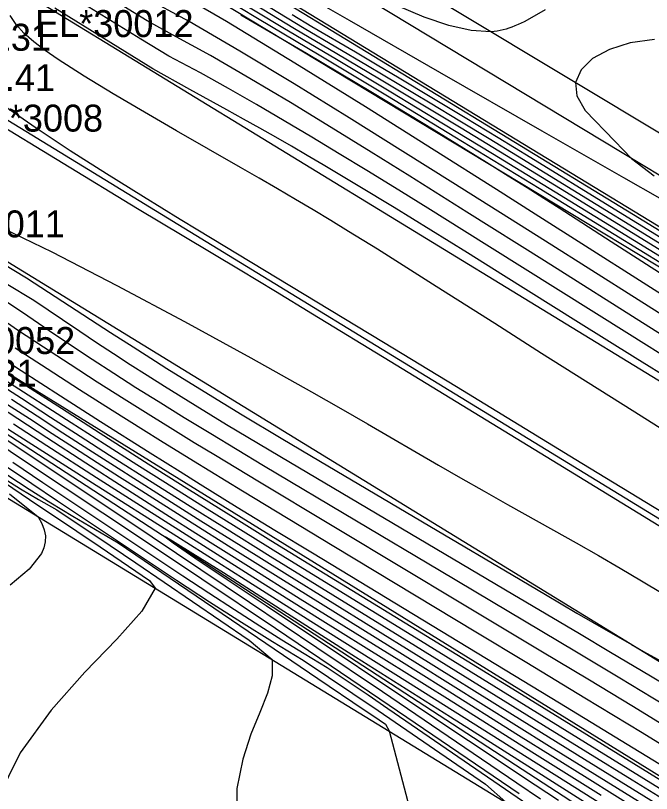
# Model space of a CAD drawing. Extents: x 2356077 to 2359823, y 225951 to 227822.
# Drawn here: x 2356230.5 to 2356289.4, y 227479 to 227551.1 of the extents above; entities that cross this region are included whole.
import ezdxf

# ---------------------------------------------------------------- set-up
doc = ezdxf.new("R2010")
doc.units = 0
for name, color, linetype in [('DTM Contours Major', 7, 'Continuous'), ('DTM Contours Minor', 7, 'Continuous'), ('Exist DTM Breakline', 7, 'Continuous'), ('Exist DTM Breakline Cogo Comment', 7, 'Continuous'), ('Exist DTM Crownline', 7, 'Continuous'), ('Exist DTM Crownline Cogo Comment', 7, 'Continuous'), ('Exist DTM Crownline Cogo Elevation', 7, 'Continuous'), ('Exist DTM Crownline Cogo Number', 7, 'Continuous'), ('Exist DTM Drainline', 7, 'Continuous'), ('Exist DTM Drainline Cogo Comment', 7, 'Continuous'), ('Exist Roads EOP', 7, 'Continuous'), ('Exist Roads EOP Cogo Comment', 7, 'Continuous')]:
    doc.layers.add(name, color=color, linetype=linetype)

msp = doc.modelspace()

# ---------------------------------------------------------------- linework, layer by layer
at = {"layer": 'DTM Contours Major'}
for points in [[(2356325.2, 227496.527), (2356310.634, 227505.38), (2356305.745, 227508.368), (2356301.449, 227511.008), (2356294.858, 227515.078), (2356291.388, 227517.229), (2356287.921, 227519.385), (2356282.669, 227522.664), (2356275.694, 227527.039), (2356272.348, 227529.132), (2356268.962, 227531.238), (2356265.578, 227533.323), (2356262.238, 227535.355), (2356258.982, 227537.299), (2356257.506, 227538.167), (2356256.043, 227539.017), (2356254.579, 227539.857), (2356253.099, 227540.696), (2356251.59, 227541.542), (2356250.037, 227542.403), (2356246.62, 227544.276), (2356243.202, 227546.188), (2356234.1, 227551.823)], [(2356279.556, 227551.678), (2356277.899, 227550.719), (2356277.611, 227550.568), (2356277.328, 227550.425), (2356277.046, 227550.293), (2356276.766, 227550.17), (2356276.486, 227550.059), (2356276.205, 227549.959), (2356275.938, 227549.877), (2356275.668, 227549.805), (2356275.393, 227549.746), (2356275.112, 227549.698), (2356274.824, 227549.663), (2356274.527, 227549.641), (2356272.716, 227549.749), (2356270.642, 227550.216), (2356268.348, 227550.997), (2356265.875, 227552.046)], [(2356326.987, 227503.925), (2356320.862, 227507.797), (2356308.451, 227515.663), (2356304.09, 227518.425), (2356298.106, 227522.228), (2356291.814, 227526.243), (2356285.691, 227530.167), (2356280.864, 227533.271), (2356279.442, 227534.178), (2356277.891, 227535.159), (2356276.144, 227536.254), (2356274.136, 227537.503), (2356269.272, 227540.493), (2356263.559, 227543.958), (2356257.44, 227547.615), (2356251.357, 227551.179)], [(2356256.118, 227551.23), (2356257.931, 227550.125), (2356261.965, 227547.767), (2356263.99, 227546.573), (2356266.039, 227545.357), (2356269.064, 227543.544), (2356272.133, 227541.689), (2356275.205, 227539.82), (2356278.238, 227537.964), (2356285.574, 227533.453), (2356295.818, 227527.147), (2356314.661, 227515.581), (2356332.474, 227504.665)], [(2356228.233, 227528.774), (2356231.467, 227526.815), (2356234.856, 227524.628), (2356239.259, 227521.758), (2356241.356, 227520.404), (2356243.445, 227519.072), (2356244.5, 227518.407), (2356247.936, 227516.274), (2356251.48, 227514.116), (2356255.09, 227511.951), (2356258.724, 227509.792), (2356269.563, 227503.389), (2356276.557, 227499.241), (2356279.609, 227497.435), (2356282.51, 227495.728), (2356285.183, 227494.17), (2356287.555, 227492.81), (2356288.679, 227492.177), (2356290.646, 227491.086)], [(2356227.49, 227520.477), (2356230.975, 227518.229), (2356234.638, 227515.875), (2356238.348, 227513.503), (2356242.928, 227510.601), (2356245.731, 227508.844), (2356247.587, 227507.688), (2356251.019, 227505.564), (2356254.496, 227503.429), (2356257.982, 227501.3), (2356261.44, 227499.197), (2356274.139, 227491.502), (2356280.892, 227487.394), (2356290.649, 227481.435), (2356299.563, 227475.976)], [(2356292.528, 227475.588), (2356286.282, 227479.451), (2356279.978, 227483.369), (2356267.714, 227491.032), (2356255.058, 227498.892), (2356250.779, 227501.567), (2356246.483, 227504.273), (2356242.156, 227507.018), (2356240.093, 227508.334), (2356238.02, 227509.663), (2356235.938, 227511.005), (2356233.845, 227512.362), (2356231.742, 227513.734), (2356229.715, 227515.037)], [(2356229.621, 227509.327), (2356231.957, 227507.732), (2356234.344, 227506.125), (2356239.251, 227502.851), (2356242.311, 227500.811), (2356245.383, 227498.775), (2356248.426, 227496.783), (2356251.402, 227494.878), (2356254.272, 227493.101), (2356257.114, 227491.365), (2356264.084, 227486.694), (2356274.045, 227479.863), (2356275.928, 227478.179)]]:
    msp.add_lwpolyline(points, dxfattribs=at)
at = {"layer": 'DTM Contours Minor'}
for points in [[(2356323.73, 227500.789), (2356321.415, 227502.215), (2356318.029, 227504.316), (2356310.897, 227508.762), (2356304.075, 227512.987), (2356297.419, 227517.112), (2356292.856, 227519.957), (2356289.163, 227522.278), (2356279.496, 227528.382), (2356272.293, 227532.914), (2356267.006, 227536.228), (2356263.422, 227538.467), (2356259.71, 227540.767), (2356255.943, 227543.065), (2356252.191, 227545.303), (2356248.524, 227547.42), (2356245.015, 227549.355), (2356242.649, 227550.641), (2356233.612, 227556.235)], [(2356324.773, 227514.499), (2356321.286, 227516.474), (2356314.38, 227520.402), (2356300.34, 227528.411), (2356286.871, 227536.08), (2356279.27, 227540.422), (2356269.79, 227545.855), (2356261.42, 227550.668), (2356253.188, 227555.408)], [(2356326.858, 227497.197), (2356318.631, 227502.221), (2356313.897, 227505.135), (2356300.077, 227513.658), (2356294.436, 227517.152), (2356291.609, 227518.909), (2356287.381, 227521.55), (2356277.469, 227527.783), (2356271.85, 227531.302), (2356268.938, 227533.115), (2356265.988, 227534.942), (2356263.026, 227536.765), (2356260.474, 227538.323), (2356257.923, 227539.864), (2356255.366, 227541.386), (2356252.797, 227542.886), (2356250.208, 227544.362), (2356247.593, 227545.813), (2356244.679, 227547.383), (2356242.067, 227548.946), (2356232.846, 227554.654)], [(2356324.414, 227503.804), (2356319.236, 227507.065), (2356311.306, 227512.069), (2356305.794, 227515.521), (2356302.1, 227517.835), (2356298.44, 227520.143), (2356293.311, 227523.396), (2356278.636, 227532.728), (2356275.044, 227535.008), (2356269.278, 227538.659), (2356262.909, 227542.662), (2356256.348, 227546.732), (2356250.008, 227550.581), (2356244.302, 227553.922)], [(2356247.988, 227553.88), (2356252.903, 227550.879), (2356258.761, 227547.411), (2356264.938, 227543.698), (2356271.184, 227539.904), (2356279.002, 227535.123), (2356295.22, 227525.165), (2356311.222, 227515.33), (2356318.903, 227510.603), (2356325.748, 227506.384)], [(2356324.181, 227502.218), (2356322.043, 227503.55), (2356317.83, 227506.191), (2356311.088, 227510.424), (2356307.082, 227512.919), (2356300.396, 227517.075), (2356296.813, 227519.316), (2356292.484, 227522.045), (2356279.59, 227530.213), (2356270.997, 227535.636), (2356266.374, 227538.545), (2356261.4, 227541.653), (2356256.292, 227544.8), (2356251.267, 227547.828), (2356246.542, 227550.58), (2356242.335, 227552.896)], [(2356250.584, 227552.871), (2356255.233, 227550.032), (2356260.223, 227547.081), (2356265.265, 227544.061), (2356270.151, 227541.109), (2356274.673, 227538.358), (2356280.486, 227534.803), (2356291.514, 227528.019), (2356311.486, 227515.729), (2356326.878, 227506.267)], [(2356251.789, 227553.304), (2356257.224, 227549.967), (2356260.152, 227548.251), (2356263.083, 227546.519), (2356266.001, 227544.783), (2356268.887, 227543.053), (2356271.647, 227541.387), (2356274.356, 227539.742), (2356277.011, 227538.122), (2356282.142, 227534.974), (2356298.622, 227524.829), (2356322.916, 227509.912)], [(2356254.513, 227552.987), (2356276.11, 227539.809), (2356287.765, 227532.682), (2356314.829, 227516.088), (2356328.423, 227507.761)], [(2356252.619, 227552.207), (2356256.32, 227549.941), (2356260.251, 227547.624), (2356264.199, 227545.274), (2356268.071, 227542.95), (2356271.77, 227540.715), (2356276.544, 227537.81), (2356280.972, 227535.098), (2356303.29, 227521.364), (2356326.305, 227507.226)], [(2356297.863, 227508.037), (2356287.644, 227514.505), (2356279.227, 227519.811), (2356274.888, 227522.567), (2356269.468, 227526.018), (2356266.729, 227527.752), (2356264.009, 227529.458), (2356261.339, 227531.111), (2356259.686, 227532.121), (2356258.047, 227533.11), (2356256.408, 227534.088), (2356254.75, 227535.066), (2356253.059, 227536.053), (2356251.317, 227537.059), (2356245.392, 227540.449), (2356242.401, 227542.175), (2356239.513, 227543.877), (2356236.823, 227545.52), (2356234.422, 227547.071), (2356233.216, 227547.905), (2356232.15, 227548.714), (2356231.241, 227549.51), (2356230.504, 227550.311), (2356229.955, 227551.13)], [(2356289.703, 227548.91), (2356287.46, 227548.599), (2356285.517, 227548.001), (2356283.963, 227547.158), (2356282.888, 227546.117), (2356282.382, 227544.92), (2356282.487, 227543.678), (2356283.281, 227542.345), (2356286.026, 227539.499), (2356287.556, 227537.882), (2356289.672, 227536.267)], [(2356344.177, 227472.726), (2356315.34, 227490.005), (2356306.521, 227495.304), (2356300.499, 227498.941), (2356293.394, 227503.255), (2356282.964, 227509.61), (2356271.35, 227516.694), (2356264.568, 227520.814), (2356247.347, 227531.25), (2356245.73, 227532.234), (2356242.314, 227534.323), (2356238.882, 227536.454), (2356235.531, 227538.588), (2356232.361, 227540.682), (2356229.471, 227542.698), (2356226.961, 227544.594), (2356226.482, 227544.98), (2356226.021, 227545.361), (2356225.14, 227546.108), (2356224.288, 227546.845)], [(2356222.851, 227544.706), (2356227.936, 227541.639), (2356241.775, 227533.256), (2356246.047, 227530.685), (2356251.269, 227527.554), (2356254.558, 227525.569), (2356258.006, 227523.475), (2356265.195, 227519.088), (2356280.764, 227509.569), (2356288.19, 227505.016), (2356294.989, 227500.836), (2356300.735, 227497.287), (2356306.027, 227493.994), (2356312.391, 227490.026), (2356325.936, 227481.597), (2356341.816, 227471.687)], [(2356228.416, 227531.834), (2356233.828, 227529.213), (2356239.853, 227526.119), (2356246.121, 227522.776), (2356252.263, 227519.407), (2356257.91, 227516.237), (2356260.606, 227514.697), (2356263.094, 227513.262), (2356269.676, 227509.437), (2356271.7, 227508.272), (2356273.903, 227507.021), (2356276.079, 227505.799), (2356280.347, 227503.414), (2356282.44, 227502.237), (2356284.506, 227501.061), (2356286.526, 227499.891), (2356288.501, 227498.729), (2356290.415, 227497.586)], [(2356229.601, 227526.3), (2356232.144, 227524.759), (2356234.818, 227522.948), (2356236.411, 227521.877), (2356237.977, 227520.832), (2356239.532, 227519.807), (2356241.09, 227518.792), (2356242.664, 227517.781), (2356244.269, 227516.764), (2356247.101, 227515.004), (2356250.019, 227513.224), (2356252.981, 227511.444), (2356255.943, 227509.682), (2356276.572, 227497.487), (2356282.756, 227493.826), (2356285.631, 227492.118), (2356289.315, 227489.918), (2356292.177, 227488.193), (2356294.694, 227486.656), (2356297.149, 227485.139), (2356306.856, 227479.09), (2356309.763, 227477.288)], [(2356229.425, 227524.742), (2356231.597, 227523.277), (2356233.576, 227521.929), (2356235.565, 227520.594), (2356237.567, 227519.272), (2356239.584, 227517.96), (2356241.618, 227516.658), (2356243.673, 227515.364), (2356246.104, 227513.859), (2356248.553, 227512.365), (2356251.007, 227510.885), (2356253.453, 227509.422), (2356262.083, 227504.279), (2356269.757, 227499.696), (2356282.464, 227492.137), (2356286.476, 227489.733), (2356289.55, 227487.876), (2356292.313, 227486.194), (2356295.845, 227484.023), (2356301.78, 227480.341), (2356305.93, 227477.766)], [(2356228.343, 227523.554), (2356230.647, 227522.001), (2356233.048, 227520.408), (2356235.515, 227518.795), (2356238.018, 227517.182), (2356240.524, 227515.588), (2356243.003, 227514.034), (2356245.029, 227512.779), (2356247.025, 227511.556), (2356249.001, 227510.356), (2356252.933, 227507.986), (2356266.692, 227499.703), (2356271.132, 227497.041), (2356279.331, 227492.14), (2356283.527, 227489.615), (2356287.745, 227487.059), (2356291.614, 227484.698), (2356296.089, 227481.949), (2356304.893, 227476.507)], [(2356230.428, 227520.328), (2356233.375, 227518.411), (2356236.396, 227516.468), (2356239.408, 227514.552), (2356242.329, 227512.714), (2356243.905, 227511.732), (2356246.955, 227509.85), (2356251.502, 227507.074), (2356259.961, 227501.937), (2356265.649, 227498.496), (2356273.125, 227493.996), (2356277.851, 227491.149), (2356283.248, 227487.877), (2356288.559, 227484.641), (2356295.031, 227480.676), (2356302.667, 227475.978)], [(2356296.102, 227476.628), (2356276.565, 227488.657), (2356268.107, 227493.854), (2356257.648, 227500.273), (2356254.138, 227502.438), (2356250.661, 227504.592), (2356246.346, 227507.285), (2356242.749, 227509.551), (2356238.309, 227512.375), (2356234.706, 227514.684), (2356231.14, 227516.981), (2356227.868, 227519.017)], [(2356213.482, 227518.651), (2356231.763, 227506.265), (2356236.144, 227503.312), (2356238.296, 227501.871), (2356242.887, 227498.746), (2356243.403, 227498.029), (2356242.161, 227495.917), (2356239.845, 227493.319), (2356236.896, 227490.252), (2356233.758, 227486.73), (2356230.873, 227482.771), (2356228.684, 227478.389)], [(2356296.47, 227474.782), (2356287.632, 227480.227), (2356279.422, 227485.3), (2356267.553, 227492.662), (2356254.075, 227500.989), (2356249.83, 227503.627), (2356246.66, 227505.612), (2356243.465, 227507.626), (2356239.176, 227510.351), (2356236.456, 227512.091), (2356233.711, 227513.859), (2356230.995, 227515.623), (2356228.379, 227517.281)], [(2356296.392, 227475.641), (2356284.359, 227483.053), (2356267.601, 227493.398), (2356255.495, 227500.856), (2356252.471, 227502.727), (2356248.229, 227505.365), (2356244.35, 227507.799), (2356241.693, 227509.479), (2356238.704, 227511.381), (2356235.608, 227513.363), (2356229.466, 227517.322)], [(2356292.114, 227476.653), (2356283.208, 227482.157), (2356276.54, 227486.298), (2356267.614, 227491.859), (2356255.63, 227499.279), (2356251.377, 227501.925), (2356247.65, 227504.26), (2356243.901, 227506.626), (2356239.64, 227509.336), (2356237.254, 227510.864), (2356234.85, 227512.414), (2356232.449, 227513.972), (2356230.075, 227515.526)], [(2356288.596, 227477.213), (2356283.458, 227480.408), (2356277.101, 227484.387), (2356270.128, 227488.76), (2356265.984, 227491.348), (2356256.86, 227497.029), (2356252.066, 227500.033), (2356247.176, 227503.117), (2356244.731, 227504.667), (2356240.527, 227507.347), (2356236.979, 227509.627), (2356233.363, 227511.97), (2356228.846, 227514.919)], [(2356284.833, 227477.969), (2356266.797, 227489.326), (2356257.837, 227494.959), (2356251.752, 227498.799), (2356245.397, 227502.822), (2356237.585, 227507.783), (2356227.681, 227514.091)], [(2356284.769, 227478.798), (2356278.324, 227482.842), (2356270.497, 227487.762), (2356264.844, 227491.303), (2356258.708, 227495.139), (2356253.395, 227498.475), (2356247.877, 227501.96), (2356242.39, 227505.446), (2356237.958, 227508.282), (2356233.357, 227511.245), (2356230.275, 227513.238)], [(2356228.313, 227511.831), (2356231.572, 227509.648), (2356242.054, 227502.69), (2356247.723, 227498.906), (2356254.559, 227494.322), (2356259.721, 227490.842), (2356265.096, 227487.2), (2356277.147, 227478.991)], [(2356229.454, 227511.914), (2356243.115, 227502.795), (2356252.15, 227496.743), (2356258.402, 227492.539), (2356264.467, 227488.44), (2356272.877, 227482.729), (2356276.928, 227479.993), (2356279.132, 227478.517)], [(2356230.199, 227509.721), (2356232.98, 227507.849), (2356243.551, 227500.797), (2356245.976, 227499.184), (2356248.37, 227497.605), (2356250.744, 227496.058), (2356253.109, 227494.544), (2356255.156, 227493.258), (2356257.231, 227491.979), (2356259.336, 227490.689), (2356263.144, 227488.138), (2356264.986, 227486.894), (2356283.47, 227474.218)], [(2356227.768, 227509.242), (2356230.919, 227507.253), (2356232.599, 227506.251), (2356234.271, 227505.288), (2356235.808, 227504.296), (2356238.099, 227502.764), (2356241.609, 227500.379), (2356252.119, 227493.226), (2356254.245, 227491.412), (2356254.263, 227489.906), (2356253.828, 227488.3), (2356253.112, 227486.523), (2356252.286, 227484.507), (2356251.52, 227482.181), (2356250.986, 227479.475), (2356250.997, 227472.439)], [(2356229.745, 227508.502), (2356231.719, 227507.219), (2356233.721, 227505.96), (2356235.767, 227504.715), (2356237.872, 227503.472), (2356239.985, 227502.248), (2356258.477, 227489.661), (2356262.783, 227486.755), (2356263.574, 227486.225), (2356264.758, 227485.414), (2356265.088, 227484.795), (2356267.106, 227477.169)], [(2356229.897, 227506.8), (2356232.561, 227504.645), (2356232.902, 227504.033), (2356233.121, 227503.447), (2356233.223, 227502.881), (2356233.21, 227502.331), (2356233.084, 227501.789), (2356232.849, 227501.251), (2356231.715, 227499.797), (2356229.951, 227498.302)], [(2356284.143, 227477.612), (2356277.959, 227481.517), (2356270.773, 227486.069), (2356261.992, 227491.649), (2356253.206, 227497.243), (2356249.732, 227499.448), (2356246.905, 227501.231), (2356245.006, 227502.408), (2356244.317, 227502.795), (2356245.068, 227502.241), (2356247.094, 227500.855), (2356250.075, 227498.847), (2356253.696, 227496.423), (2356270.739, 227485.049), (2356274.182, 227482.76), (2356277.558, 227480.522), (2356280.798, 227478.385)]]:
    msp.add_lwpolyline(points, dxfattribs=at)
at = {"layer": 'Exist DTM Breakline'}
msp.add_line((2356212.111, 227517.125), (2356294.632, 227466.764), dxfattribs=at)
for points in [[(2356431.832, 227452.612), (2356340.938, 227508.44), (2356301.067, 227533.691), (2356241.94, 227569.225)], [(2356431.355, 227451.309), (2356339.007, 227506.86), (2356239.949, 227566.649)], [(2356429.473, 227447.377), (2356336.94, 227503.065), (2356238.011, 227563.292)], [(2356428.002, 227444.665), (2356335.206, 227500.591), (2356236.624, 227560.175)], [(2356218.803, 227524.752), (2356301.562, 227473.587), (2356406.982, 227409.562)]]:
    msp.add_lwpolyline(points, dxfattribs=at)
at = {"layer": 'Exist DTM Crownline'}
msp.add_lwpolyline([(2357542.756, 226741.609), (2357459.889, 226792.427), (2357374.177, 226844.74), (2357291.426, 226895.083), (2357208.118, 226946.275), (2357125.882, 226996.539), (2357045.017, 227045.595), (2356966.337, 227093.498), (2356883.413, 227143.712), (2356799.704, 227194.618), (2356722.637, 227241.528), (2356636.765, 227293.74), (2356553.053, 227344.465), (2356470.397, 227394.758), (2356383.201, 227447.638), (2356299.889, 227498.478), (2356223.248, 227545.375)], dxfattribs=at)
at = {"layer": 'Exist DTM Drainline'}
msp.add_lwpolyline([(2356215.223, 227521.717), (2356296.005, 227469.179), (2356404.633, 227405.564)], dxfattribs=at)
at = {"layer": 'Exist Roads EOP'}
for points in [[(2357548.158, 226751.097), (2357465.654, 226801.744), (2357379.741, 226854.27), (2357296.317, 226905.048), (2357214.489, 226955.136), (2357131.706, 227005.719), (2357050.471, 227054.837), (2356971.347, 227103.361), (2356888.766, 227153.021), (2356805.008, 227204.071), (2356729.232, 227250.322), (2356641.873, 227303.321), (2356558.204, 227353.943), (2356475.441, 227404.348), (2356389.192, 227456.864), (2356305.906, 227507.596), (2356229.771, 227554.142)], [(2357548.158, 226751.097), (2357551.518, 226748.955), (2357539.932, 226730.044), (2357536.732, 226732.588), (2357457.094, 226780.918), (2357368.575, 226834.971), (2357285.95, 226885.112), (2357202.56, 226936.462), (2357119.743, 226986.718), (2357040.047, 227034.838), (2356959.55, 227083.993), (2356876.77, 227134.388), (2356794.33, 227184.148), (2356716.529, 227232.438), (2356632.17, 227283.448), (2356547.589, 227334.799), (2356465.16, 227384.805), (2356376.528, 227438.798), (2356293.908, 227488.913), (2356217.843, 227535.566)]]:
    msp.add_lwpolyline(points, dxfattribs=at)

# ---------------------------------------------------------------- texts
at = {"layer": 'Exist DTM Breakline Cogo Comment'}
msp.add_text('BL*40052', height=2.5, dxfattribs=at).set_placement((2356221.303, 227519.752))
at = {"layer": 'Exist DTM Crownline Cogo Comment'}
msp.add_text('EL*3008', height=2.5, dxfattribs=at).set_placement((2356225.748, 227540.375))
at = {"layer": 'Exist DTM Crownline Cogo Elevation'}
msp.add_text('28.41', height=2.5, dxfattribs=at).set_placement((2356225.748, 227544.125))
at = {"layer": 'Exist DTM Crownline Cogo Number'}
msp.add_text('D131', height=2.5, dxfattribs=at).set_placement((2356225.748, 227547.875))
at = {"layer": 'Exist DTM Drainline Cogo Comment'}
msp.add_text('BL*40031', height=2.5, dxfattribs=at).set_placement((2356217.723, 227516.717))
at = {"layer": 'Exist Roads EOP Cogo Comment'}
for s, p in [('EL*30012', (2356232.271, 227549.142)), ('EL*30011', (2356220.343, 227530.566))]:
    msp.add_text(s, height=2.5, dxfattribs=at).set_placement(p)

doc.saveas('drawing.dxf')
